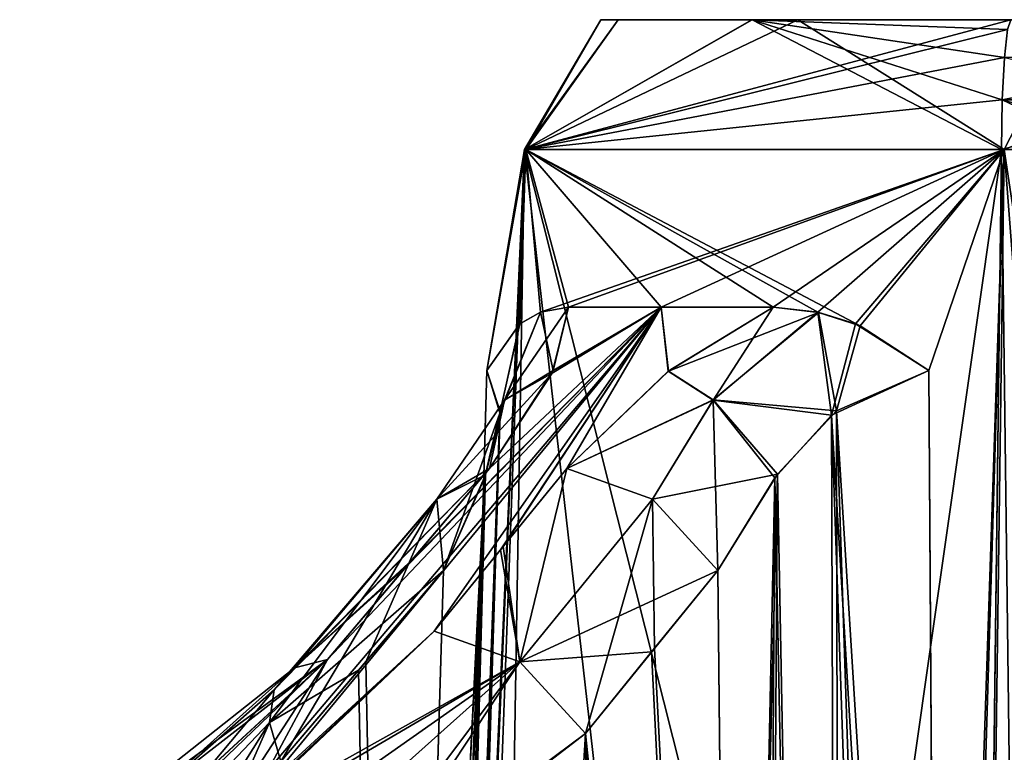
# Model space of a CAD drawing. Header units: inches. Extents: x -11.1 to 11.1, y -2.2 to 7.8.
# Tile 329 of 656: x -7.73 to -7.509, y 0.36 to 0.525. Entities that reach past the tile are written whole.
import ezdxf

# ---------------------------------------------------------------- set-up
doc = ezdxf.new("R2010")
doc.units = ezdxf.units.IN
doc.header["$LTSCALE"] = 93.866667
doc.header["$MEASUREMENT"] = 0
for name, color, linetype in [('10486', 7, 'CONTINUOUS'), ('10516', 7, 'CONTINUOUS'), ('10517', 7, 'CONTINUOUS'), ('10527', 7, 'CONTINUOUS'), ('10528', 7, 'CONTINUOUS'), ('3038', 7, 'CONTINUOUS'), ('3681', 7, 'CONTINUOUS'), ('4270', 7, 'CONTINUOUS'), ('4297', 7, 'CONTINUOUS'), ('6776', 7, 'CONTINUOUS'), ('6778', 7, 'CONTINUOUS'), ('6784', 7, 'CONTINUOUS'), ('6786', 7, 'CONTINUOUS'), ('6790', 7, 'CONTINUOUS'), ('6791', 7, 'CONTINUOUS'), ('6808', 7, 'CONTINUOUS'), ('6811', 7, 'CONTINUOUS'), ('6812', 7, 'CONTINUOUS'), ('6815', 7, 'CONTINUOUS'), ('7060', 7, 'CONTINUOUS'), ('7062', 7, 'CONTINUOUS'), ('7207', 7, 'CONTINUOUS'), ('7208', 7, 'CONTINUOUS'), ('7209', 7, 'CONTINUOUS'), ('7216', 7, 'CONTINUOUS'), ('7217', 7, 'CONTINUOUS'), ('7218', 7, 'CONTINUOUS'), ('7234', 7, 'CONTINUOUS'), ('7235', 7, 'CONTINUOUS'), ('7236', 7, 'CONTINUOUS'), ('7237', 7, 'CONTINUOUS'), ('7238', 7, 'CONTINUOUS'), ('7239', 7, 'CONTINUOUS')]:
    doc.layers.add(name, color=color, linetype=linetype)

msp = doc.modelspace()

# ---------------------------------------------------------------- linework, layer by layer
at = {"layer": '10486', "linetype": 'Continuous'}
for points in [[(-7.59943, 0.525, 1.77528), (-7.59552, 0.525, 1.83876), (-7.56548, 0.525, 1.72191), (-7.59943, 0.525, 1.77528)], [(-7.59943, 0.525, -1.77527), (-7.56547, 0.525, -1.7219), (-7.59552, 0.525, -1.83875), (-7.59943, 0.525, -1.77527)], [(-7.59552, 0.525, 1.83876), (-7.55515, 0.525, 1.88758), (-7.56548, 0.525, 1.72191), (-7.59552, 0.525, 1.83876)], [(-7.59552, 0.525, -1.83875), (-7.56547, 0.525, -1.7219), (-7.55517, 0.525, -1.88758), (-7.59552, 0.525, -1.83875)], [(-7.56548, 0.525, 1.72191), (-7.55515, 0.525, 1.88758), (-7.5073, 0.525, 1.6985), (-7.56548, 0.525, 1.72191)], [(-7.56547, 0.525, -1.7219), (-7.5073, 0.525, -1.6985), (-7.55517, 0.525, -1.88758), (-7.56547, 0.525, -1.7219)], [(-7.55517, 0.525, -1.88758), (-7.5073, 0.525, -1.6985), (-7.49386, 0.525, -1.90351), (-7.55517, 0.525, -1.88758)], [(-7.55515, 0.525, 1.88758), (-7.49385, 0.525, 1.90351), (-7.5073, 0.525, 1.6985), (-7.55515, 0.525, 1.88758)]]:
    msp.add_3dface(points, dxfattribs=at)
at = {"layer": '10516', "linetype": 'Continuous'}
for points in [[(-7.56547, 0.525, -1.7219), (-7.59943, 0.525, -1.77527), (-7.61658, 0.49579, -1.73754), (-7.56547, 0.525, -1.7219)], [(-7.56547, 0.525, -1.7219), (-7.61658, 0.49579, -1.73754), (-7.50943, 0.49579, -1.66859), (-7.56547, 0.525, -1.7219)], [(-7.59943, 0.525, -1.77527), (-7.59552, 0.525, -1.83875), (-7.61658, 0.49579, -1.73754), (-7.59943, 0.525, -1.77527)], [(-7.59552, 0.525, -1.83875), (-7.61628, 0.49579, -1.86495), (-7.61658, 0.49579, -1.73754), (-7.59552, 0.525, -1.83875)], [(-7.59552, 0.525, -1.83875), (-7.55517, 0.525, -1.88758), (-7.61628, 0.49579, -1.86495), (-7.59552, 0.525, -1.83875)], [(-7.55517, 0.525, -1.88758), (-7.50881, 0.49579, -1.9334), (-7.61628, 0.49579, -1.86495), (-7.55517, 0.525, -1.88758)], [(-7.5073, 0.525, -1.6985), (-7.56547, 0.525, -1.7219), (-7.5081, 0.52279, -1.68723), (-7.5073, 0.525, -1.6985)], [(-7.56547, 0.525, -1.7219), (-7.50943, 0.49579, -1.66859), (-7.50925, 0.50702, -1.67109), (-7.56547, 0.525, -1.7219)], [(-7.5081, 0.52279, -1.68723), (-7.56547, 0.525, -1.7219), (-7.50879, 0.51649, -1.67762), (-7.5081, 0.52279, -1.68723)], [(-7.50879, 0.51649, -1.67762), (-7.56547, 0.525, -1.7219), (-7.50925, 0.50702, -1.67109), (-7.50879, 0.51649, -1.67762)], [(-7.55517, 0.525, -1.88758), (-7.49386, 0.525, -1.90351), (-7.50881, 0.49579, -1.9334), (-7.55517, 0.525, -1.88758)], [(-7.49386, 0.525, -1.90351), (-7.43467, 0.525, -1.88022), (-7.50881, 0.49579, -1.9334), (-7.49386, 0.525, -1.90351)], [(-7.43467, 0.525, -1.88022), (-7.39322, 0.49579, -1.8798), (-7.50881, 0.49579, -1.9334), (-7.43467, 0.525, -1.88022)]]:
    msp.add_3dface(points, dxfattribs=at)
at = {"layer": '10517', "linetype": 'Continuous'}
for points in [[(-7.50879, 0.51649, -1.67762), (-7.50925, 0.50702, -1.67109), (-7.4616, 0.51649, -1.64781), (-7.50879, 0.51649, -1.67762)], [(-7.4616, 0.51649, -1.64781), (-7.50925, 0.50702, -1.67109), (-7.4673, 0.50702, -1.64458), (-7.4616, 0.51649, -1.64781)], [(-7.50943, 0.49579, -1.66859), (-7.48708, 0.49589, -1.66149), (-7.4673, 0.50702, -1.64458), (-7.50943, 0.49579, -1.66859)], [(-7.50925, 0.50702, -1.67109), (-7.50943, 0.49579, -1.66859), (-7.4673, 0.50702, -1.64458), (-7.50925, 0.50702, -1.67109)]]:
    msp.add_3dface(points, dxfattribs=at)
at = {"layer": '10527', "linetype": 'Continuous'}
for points in [[(-7.50879, 0.51649, 1.67762), (-7.4673, 0.50702, 1.64458), (-7.50925, 0.50702, 1.67109), (-7.50879, 0.51649, 1.67762)], [(-7.48581, 0.49589, 1.66069), (-7.50943, 0.49579, 1.66859), (-7.50925, 0.50702, 1.67109), (-7.48581, 0.49589, 1.66069)], [(-7.46948, 0.49579, 1.64335), (-7.48581, 0.49589, 1.66069), (-7.50925, 0.50702, 1.67109), (-7.46948, 0.49579, 1.64335)], [(-7.4673, 0.50702, 1.64458), (-7.46948, 0.49579, 1.64335), (-7.50925, 0.50702, 1.67109), (-7.4673, 0.50702, 1.64458)]]:
    msp.add_3dface(points, dxfattribs=at)
at = {"layer": '10528', "linetype": 'Continuous'}
for points in [[(-7.59943, 0.525, 1.77528), (-7.56548, 0.525, 1.72191), (-7.61658, 0.49579, 1.73754), (-7.59943, 0.525, 1.77528)], [(-7.59943, 0.525, 1.77528), (-7.61658, 0.49579, 1.73754), (-7.61628, 0.49579, 1.86495), (-7.59943, 0.525, 1.77528)], [(-7.56548, 0.525, 1.72191), (-7.5073, 0.525, 1.6985), (-7.61658, 0.49579, 1.73754), (-7.56548, 0.525, 1.72191)], [(-7.61658, 0.49579, 1.73754), (-7.5073, 0.525, 1.6985), (-7.5081, 0.52279, 1.68723), (-7.61658, 0.49579, 1.73754)], [(-7.55515, 0.525, 1.88758), (-7.59552, 0.525, 1.83876), (-7.61628, 0.49579, 1.86495), (-7.55515, 0.525, 1.88758)], [(-7.55515, 0.525, 1.88758), (-7.61628, 0.49579, 1.86495), (-7.50881, 0.49579, 1.9334), (-7.55515, 0.525, 1.88758)], [(-7.59552, 0.525, 1.83876), (-7.59943, 0.525, 1.77528), (-7.61628, 0.49579, 1.86495), (-7.59552, 0.525, 1.83876)], [(-7.49385, 0.525, 1.90351), (-7.55515, 0.525, 1.88758), (-7.50881, 0.49579, 1.9334), (-7.49385, 0.525, 1.90351)], [(-7.49385, 0.525, 1.90351), (-7.50881, 0.49579, 1.9334), (-7.39322, 0.49579, 1.8798), (-7.49385, 0.525, 1.90351)], [(-7.61658, 0.49579, 1.73754), (-7.5081, 0.52279, 1.68723), (-7.50879, 0.51649, 1.67762), (-7.61658, 0.49579, 1.73754)], [(-7.61658, 0.49579, 1.73754), (-7.50879, 0.51649, 1.67762), (-7.50925, 0.50702, 1.67109), (-7.61658, 0.49579, 1.73754)], [(-7.50943, 0.49579, 1.66859), (-7.61658, 0.49579, 1.73754), (-7.50925, 0.50702, 1.67109), (-7.50943, 0.49579, 1.66859)]]:
    msp.add_3dface(points, dxfattribs=at)
at = {"layer": '3038', "linetype": 'Continuous'}
for points in [[(-7.64778, -0.355, 1.84772), (-7.63704, 0.02464, 1.84854), (-7.61658, 0.49579, 1.73754), (-7.64778, -0.355, 1.84772)], [(-7.63075, -0.355, 1.71773), (-7.64778, -0.355, 1.84772), (-7.61658, 0.49579, 1.73754), (-7.63075, -0.355, 1.71773)], [(-7.63704, 0.02464, 1.84854), (-7.62506, 0.44614, 1.84916), (-7.61658, 0.49579, 1.73754), (-7.63704, 0.02464, 1.84854)], [(-7.51494, 0.05046, 1.65737), (-7.63075, -0.355, 1.71773), (-7.50943, 0.49579, 1.66859), (-7.51494, 0.05046, 1.65737)], [(-7.50943, 0.49579, 1.66859), (-7.63075, -0.355, 1.71773), (-7.61658, 0.49579, 1.73754), (-7.50943, 0.49579, 1.66859)], [(-7.62506, 0.44614, 1.84916), (-7.6176, 0.45667, 1.86468), (-7.61658, 0.49579, 1.73754), (-7.62506, 0.44614, 1.84916)], [(-7.6176, 0.45667, 1.86468), (-7.61299, 0.45925, 1.87241), (-7.61628, 0.49579, 1.86495), (-7.6176, 0.45667, 1.86468)], [(-7.61658, 0.49579, 1.73754), (-7.6176, 0.45667, 1.86468), (-7.61628, 0.49579, 1.86495), (-7.61658, 0.49579, 1.73754)], [(-7.55051, 0.45918, 1.92475), (-7.54119, 0.45619, 1.92823), (-7.61628, 0.49579, 1.86495), (-7.55051, 0.45918, 1.92475)], [(-7.61628, 0.49579, 1.86495), (-7.54119, 0.45619, 1.92823), (-7.50881, 0.49579, 1.9334), (-7.61628, 0.49579, 1.86495)], [(-7.5607, 0.46037, 1.92004), (-7.55051, 0.45918, 1.92475), (-7.61628, 0.49579, 1.86495), (-7.5607, 0.46037, 1.92004)], [(-7.5859, 0.46037, 1.90336), (-7.5607, 0.46037, 1.92004), (-7.61628, 0.49579, 1.86495), (-7.5859, 0.46037, 1.90336)], [(-7.60672, 0.46037, 1.88143), (-7.5859, 0.46037, 1.90336), (-7.61628, 0.49579, 1.86495), (-7.60672, 0.46037, 1.88143)], [(-7.61299, 0.45925, 1.87241), (-7.60672, 0.46037, 1.88143), (-7.61628, 0.49579, 1.86495), (-7.61299, 0.45925, 1.87241)], [(-7.54119, 0.45619, 1.92823), (-7.52574, 0.44614, 1.9325), (-7.50881, 0.49579, 1.9334), (-7.54119, 0.45619, 1.92823)], [(-7.50881, 0.49579, 1.9334), (-7.52574, 0.44614, 1.9325), (-7.52332, 0.06505, 1.94308), (-7.50881, 0.49579, 1.9334)], [(-7.52037, -0.355, 1.95463), (-7.50881, 0.49579, 1.9334), (-7.52332, 0.06505, 1.94308), (-7.52037, -0.355, 1.95463)], [(-7.44343, -0.355, 1.94528), (-7.50881, 0.49579, 1.9334), (-7.52037, -0.355, 1.95463), (-7.44343, -0.355, 1.94528)], [(-7.39322, 0.49579, 1.8798), (-7.50881, 0.49579, 1.9334), (-7.38091, -0.355, 1.90019), (-7.39322, 0.49579, 1.8798)], [(-7.38091, -0.355, 1.90019), (-7.50881, 0.49579, 1.9334), (-7.44343, -0.355, 1.94528), (-7.38091, -0.355, 1.90019)]]:
    msp.add_3dface(points, dxfattribs=at)
at = {"layer": '3681', "linetype": 'Continuous'}
for points in [[(-7.52019, -0.355, 1.64729), (-7.51494, 0.05046, 1.65737), (-7.48581, 0.49589, 1.66069), (-7.52019, -0.355, 1.64729)], [(-7.49876, -0.3552, 1.63918), (-7.52019, -0.355, 1.64729), (-7.48581, 0.49589, 1.66069), (-7.49876, -0.3552, 1.63918)], [(-7.50943, 0.49579, 1.66859), (-7.48581, 0.49589, 1.66069), (-7.51494, 0.05046, 1.65737), (-7.50943, 0.49579, 1.66859)]]:
    msp.add_3dface(points, dxfattribs=at)
at = {"layer": '4270', "linetype": 'Continuous'}
for points in [[(-7.63075, -0.355, -1.71773), (-7.61658, 0.49579, -1.73754), (-7.64778, -0.355, -1.84772), (-7.63075, -0.355, -1.71773)], [(-7.64778, -0.355, -1.84772), (-7.61658, 0.49579, -1.73754), (-7.6359, 0.06488, -1.84861), (-7.64778, -0.355, -1.84772)], [(-7.6359, 0.06488, -1.84861), (-7.61658, 0.49579, -1.73754), (-7.62506, 0.44614, -1.84916), (-7.6359, 0.06488, -1.84861)], [(-7.52019, -0.355, -1.64729), (-7.61658, 0.49579, -1.73754), (-7.63075, -0.355, -1.71773), (-7.52019, -0.355, -1.64729)], [(-7.61658, 0.49579, -1.73754), (-7.61628, 0.49579, -1.86495), (-7.62506, 0.44614, -1.84916), (-7.61658, 0.49579, -1.73754)], [(-7.62506, 0.44614, -1.84916), (-7.61628, 0.49579, -1.86495), (-7.61769, 0.4566, -1.86452), (-7.62506, 0.44614, -1.84916)], [(-7.61769, 0.4566, -1.86452), (-7.61628, 0.49579, -1.86495), (-7.613, 0.45925, -1.87239), (-7.61769, 0.4566, -1.86452)], [(-7.50943, 0.49579, -1.66859), (-7.61658, 0.49579, -1.73754), (-7.51443, 0.09077, -1.65838), (-7.50943, 0.49579, -1.66859)], [(-7.51443, 0.09077, -1.65838), (-7.61658, 0.49579, -1.73754), (-7.52019, -0.355, -1.64729), (-7.51443, 0.09077, -1.65838)], [(-7.61628, 0.49579, -1.86495), (-7.50881, 0.49579, -1.9334), (-7.613, 0.45925, -1.87239), (-7.61628, 0.49579, -1.86495)], [(-7.613, 0.45925, -1.87239), (-7.50881, 0.49579, -1.9334), (-7.60672, 0.46037, -1.88143), (-7.613, 0.45925, -1.87239)], [(-7.60672, 0.46037, -1.88143), (-7.50881, 0.49579, -1.9334), (-7.58591, 0.46037, -1.90335), (-7.60672, 0.46037, -1.88143)], [(-7.50881, 0.49579, -1.9334), (-7.5607, 0.46037, -1.92004), (-7.58591, 0.46037, -1.90335), (-7.50881, 0.49579, -1.9334)], [(-7.5507, 0.45924, -1.92467), (-7.5607, 0.46037, -1.92004), (-7.50881, 0.49579, -1.9334), (-7.5507, 0.45924, -1.92467)], [(-7.5422, 0.45662, -1.92789), (-7.5507, 0.45924, -1.92467), (-7.50881, 0.49579, -1.9334), (-7.5422, 0.45662, -1.92789)], [(-7.52574, 0.44614, -1.9325), (-7.5422, 0.45662, -1.92789), (-7.50881, 0.49579, -1.9334), (-7.52574, 0.44614, -1.9325)], [(-7.52305, 0.02585, -1.94416), (-7.52574, 0.44614, -1.9325), (-7.50881, 0.49579, -1.9334), (-7.52305, 0.02585, -1.94416)], [(-7.52037, -0.355, -1.95463), (-7.52305, 0.02585, -1.94416), (-7.50881, 0.49579, -1.9334), (-7.52037, -0.355, -1.95463)], [(-7.44343, -0.355, -1.94528), (-7.52037, -0.355, -1.95463), (-7.50881, 0.49579, -1.9334), (-7.44343, -0.355, -1.94528)], [(-7.39322, 0.49579, -1.8798), (-7.44343, -0.355, -1.94528), (-7.50881, 0.49579, -1.9334), (-7.39322, 0.49579, -1.8798)]]:
    msp.add_3dface(points, dxfattribs=at)
at = {"layer": '4297', "linetype": 'Continuous'}
for points in [[(-7.50943, 0.49579, -1.66859), (-7.51443, 0.09077, -1.65838), (-7.49876, -0.35526, -1.63918), (-7.50943, 0.49579, -1.66859)], [(-7.50943, 0.49579, -1.66859), (-7.49876, -0.35526, -1.63918), (-7.48708, 0.49589, -1.66149), (-7.50943, 0.49579, -1.66859)]]:
    msp.add_3dface(points, dxfattribs=at)
at = {"layer": '6776', "linetype": 'Continuous'}
for points in [[(-7.63476, 0.40122, -1.89903), (-7.65222, 0.38069, -1.91902), (-7.64549, 0.04076, -1.89714), (-7.63476, 0.40122, -1.89903)], [(-7.67129, 0.35828, -1.94082), (-7.64549, 0.04076, -1.89714), (-7.65222, 0.38069, -1.91902), (-7.67129, 0.35828, -1.94082)]]:
    msp.add_3dface(points, dxfattribs=at)
at = {"layer": '6778', "linetype": 'Continuous'}
for points in [[(-7.58802, 0.38291, -1.96915), (-7.57317, 0.40122, -1.95071), (-7.56908, 0.00588, -1.96194), (-7.58802, 0.38291, -1.96915)], [(-7.60287, 0.36459, -1.98759), (-7.58802, 0.38291, -1.96915), (-7.56908, 0.00588, -1.96194), (-7.60287, 0.36459, -1.98759)], [(-7.59408, -0.355, -2.00644), (-7.60287, 0.36459, -1.98759), (-7.56522, -0.355, -1.97205), (-7.59408, -0.355, -2.00644)], [(-7.56522, -0.355, -1.97205), (-7.60287, 0.36459, -1.98759), (-7.56908, 0.00588, -1.96194), (-7.56522, -0.355, -1.97205)]]:
    msp.add_3dface(points, dxfattribs=at)
at = {"layer": '6784', "linetype": 'Continuous'}
for points in [[(-7.57317, 0.40122, 1.95071), (-7.58739, 0.38368, 1.96837), (-7.56945, 0.04095, 1.96095), (-7.57317, 0.40122, 1.95071)], [(-7.60287, 0.36459, 1.98759), (-7.56945, 0.04095, 1.96095), (-7.58739, 0.38368, 1.96837), (-7.60287, 0.36459, 1.98759)], [(-7.59408, -0.355, 2.00644), (-7.56945, 0.04095, 1.96095), (-7.60287, 0.36459, 1.98759), (-7.59408, -0.355, 2.00644)]]:
    msp.add_3dface(points, dxfattribs=at)
at = {"layer": '6786', "linetype": 'Continuous'}
for points in [[(-7.65384, 0.37879, 1.92087), (-7.63476, 0.40122, 1.89903), (-7.64656, 0.00475, 1.89695), (-7.65384, 0.37879, 1.92087)], [(-7.67129, 0.35828, 1.94082), (-7.65384, 0.37879, 1.92087), (-7.64656, 0.00475, 1.89695), (-7.67129, 0.35828, 1.94082)]]:
    msp.add_3dface(points, dxfattribs=at)
at = {"layer": '6790', "linetype": 'Continuous'}
for points in [[(-7.68602, 0.34239, -2.01829), (-7.58591, 0.46037, -1.90335), (-7.63688, 0.38753, -1.98299), (-7.68602, 0.34239, -2.01829)], [(-7.58591, 0.46037, -1.90335), (-7.68602, 0.34239, -2.01829), (-7.66084, 0.38122, -1.97353), (-7.58591, 0.46037, -1.90335)], [(-7.64184, 0.40363, -1.95167), (-7.58591, 0.46037, -1.90335), (-7.66084, 0.38122, -1.97353), (-7.64184, 0.40363, -1.95167)], [(-7.62445, 0.42416, -1.93161), (-7.58591, 0.46037, -1.90335), (-7.64184, 0.40363, -1.95167), (-7.62445, 0.42416, -1.93161)], [(-7.63688, 0.38753, -1.98299), (-7.58591, 0.46037, -1.90335), (-7.62197, 0.40585, -1.9646), (-7.63688, 0.38753, -1.98299)], [(-7.61011, 0.44613, -1.90583), (-7.58591, 0.46037, -1.90335), (-7.62445, 0.42416, -1.93161), (-7.61011, 0.44613, -1.90583)], [(-7.62197, 0.40585, -1.9646), (-7.58591, 0.46037, -1.90335), (-7.60704, 0.42416, -1.94622), (-7.62197, 0.40585, -1.9646)], [(-7.60672, 0.46037, -1.88143), (-7.58591, 0.46037, -1.90335), (-7.61011, 0.44613, -1.90583), (-7.60672, 0.46037, -1.88143)], [(-7.60704, 0.42416, -1.94622), (-7.58591, 0.46037, -1.90335), (-7.5843, 0.446, -1.9277), (-7.60704, 0.42416, -1.94622)], [(-7.58591, 0.46037, -1.90335), (-7.5607, 0.46037, -1.92004), (-7.5843, 0.446, -1.9277), (-7.58591, 0.46037, -1.90335)], [(-7.68602, 0.34239, -2.01829), (-7.72997, 0.31481, -2.02591), (-7.66084, 0.38122, -1.97353), (-7.68602, 0.34239, -2.01829)], [(-7.66084, 0.38122, -1.97353), (-7.72997, 0.31481, -2.02591), (-7.69064, 0.35367, -1.99427), (-7.66084, 0.38122, -1.97353)]]:
    msp.add_3dface(points, dxfattribs=at)
at = {"layer": '6791', "linetype": 'Continuous'}
for points in [[(-7.5859, 0.46037, 1.90336), (-7.66084, 0.38122, 1.97353), (-7.67872, 0.34783, 2.01526), (-7.5859, 0.46037, 1.90336)], [(-7.63688, 0.38753, 1.98299), (-7.5859, 0.46037, 1.90336), (-7.67872, 0.34783, 2.01526), (-7.63688, 0.38753, 1.98299)], [(-7.66084, 0.38122, 1.97353), (-7.5859, 0.46037, 1.90336), (-7.64345, 0.40173, 1.95352), (-7.66084, 0.38122, 1.97353)], [(-7.64345, 0.40173, 1.95352), (-7.5859, 0.46037, 1.90336), (-7.62445, 0.42416, 1.93161), (-7.64345, 0.40173, 1.95352)], [(-7.62134, 0.40662, 1.96382), (-7.5859, 0.46037, 1.90336), (-7.63688, 0.38753, 1.98299), (-7.62134, 0.40662, 1.96382)], [(-7.62445, 0.42416, 1.93161), (-7.5859, 0.46037, 1.90336), (-7.61037, 0.44553, 1.90667), (-7.62445, 0.42416, 1.93161)], [(-7.60704, 0.42416, 1.94622), (-7.5859, 0.46037, 1.90336), (-7.62134, 0.40662, 1.96382), (-7.60704, 0.42416, 1.94622)], [(-7.5859, 0.46037, 1.90336), (-7.60672, 0.46037, 1.88143), (-7.61037, 0.44553, 1.90667), (-7.5859, 0.46037, 1.90336)], [(-7.58426, 0.44603, 1.92768), (-7.5859, 0.46037, 1.90336), (-7.60704, 0.42416, 1.94622), (-7.58426, 0.44603, 1.92768)], [(-7.5607, 0.46037, 1.92004), (-7.5859, 0.46037, 1.90336), (-7.58426, 0.44603, 1.92768), (-7.5607, 0.46037, 1.92004)], [(-7.66084, 0.38122, 1.97353), (-7.68992, 0.35421, 1.99399), (-7.67872, 0.34783, 2.01526), (-7.66084, 0.38122, 1.97353)]]:
    msp.add_3dface(points, dxfattribs=at)
at = {"layer": '6808', "linetype": 'Continuous'}
for points in [[(-7.62506, 0.44614, -1.84916), (-7.62208, 0.43687, -1.86998), (-7.6359, 0.06488, -1.84861), (-7.62506, 0.44614, -1.84916)], [(-7.64778, -0.355, -1.84772), (-7.6359, 0.06488, -1.84861), (-7.62208, 0.43687, -1.86998), (-7.64778, -0.355, -1.84772)], [(-7.64642, -0.3553, -1.87252), (-7.64778, -0.355, -1.84772), (-7.62208, 0.43687, -1.86998), (-7.64642, -0.3553, -1.87252)], [(-7.62533, 0.42273, -1.88384), (-7.64642, -0.3553, -1.87252), (-7.62208, 0.43687, -1.86998), (-7.62533, 0.42273, -1.88384)], [(-7.64549, 0.04076, -1.89714), (-7.65715, -0.355, -1.89491), (-7.62533, 0.42273, -1.88384), (-7.64549, 0.04076, -1.89714)], [(-7.65715, -0.355, -1.89491), (-7.64642, -0.3553, -1.87252), (-7.62533, 0.42273, -1.88384), (-7.65715, -0.355, -1.89491)], [(-7.63476, 0.40122, -1.89903), (-7.64549, 0.04076, -1.89714), (-7.62533, 0.42273, -1.88384), (-7.63476, 0.40122, -1.89903)]]:
    msp.add_3dface(points, dxfattribs=at)
at = {"layer": '6811', "linetype": 'Continuous'}
for points in [[(-7.52574, 0.44614, -1.9325), (-7.52305, 0.02585, -1.94416), (-7.5476, 0.43614, -1.93341), (-7.52574, 0.44614, -1.9325)], [(-7.5476, 0.43614, -1.93341), (-7.54503, -0.35525, -1.95759), (-7.56038, 0.42202, -1.93913), (-7.5476, 0.43614, -1.93341)], [(-7.52037, -0.355, -1.95463), (-7.5476, 0.43614, -1.93341), (-7.52305, 0.02585, -1.94416), (-7.52037, -0.355, -1.95463)], [(-7.52037, -0.355, -1.95463), (-7.54503, -0.35525, -1.95759), (-7.5476, 0.43614, -1.93341), (-7.52037, -0.355, -1.95463)], [(-7.56908, 0.00588, -1.96194), (-7.57317, 0.40122, -1.95071), (-7.56038, 0.42202, -1.93913), (-7.56908, 0.00588, -1.96194)], [(-7.56522, -0.355, -1.97205), (-7.56908, 0.00588, -1.96194), (-7.56038, 0.42202, -1.93913), (-7.56522, -0.355, -1.97205)], [(-7.54503, -0.35525, -1.95759), (-7.56522, -0.355, -1.97205), (-7.56038, 0.42202, -1.93913), (-7.54503, -0.35525, -1.95759)]]:
    msp.add_3dface(points, dxfattribs=at)
at = {"layer": '6812', "linetype": 'Continuous'}
for points in [[(-7.52332, 0.06505, 1.94308), (-7.52574, 0.44614, 1.9325), (-7.54649, 0.4371, 1.93311), (-7.52332, 0.06505, 1.94308)], [(-7.55977, 0.42282, 1.93875), (-7.54503, -0.3553, 1.9576), (-7.54649, 0.4371, 1.93311), (-7.55977, 0.42282, 1.93875)], [(-7.52037, -0.355, 1.95463), (-7.52332, 0.06505, 1.94308), (-7.54649, 0.4371, 1.93311), (-7.52037, -0.355, 1.95463)], [(-7.54503, -0.3553, 1.9576), (-7.52037, -0.355, 1.95463), (-7.54649, 0.4371, 1.93311), (-7.54503, -0.3553, 1.9576)], [(-7.57317, 0.40122, 1.95071), (-7.56945, 0.04095, 1.96095), (-7.55977, 0.42282, 1.93875), (-7.57317, 0.40122, 1.95071)], [(-7.56945, 0.04095, 1.96095), (-7.56522, -0.355, 1.97205), (-7.55977, 0.42282, 1.93875), (-7.56945, 0.04095, 1.96095)], [(-7.56522, -0.355, 1.97205), (-7.54503, -0.3553, 1.9576), (-7.55977, 0.42282, 1.93875), (-7.56522, -0.355, 1.97205)]]:
    msp.add_3dface(points, dxfattribs=at)
at = {"layer": '6815', "linetype": 'Continuous'}
for points in [[(-7.62506, 0.44614, 1.84916), (-7.63704, 0.02464, 1.84854), (-7.6221, 0.43663, 1.87027), (-7.62506, 0.44614, 1.84916)], [(-7.64778, -0.355, 1.84772), (-7.6221, 0.43663, 1.87027), (-7.63704, 0.02464, 1.84854), (-7.64778, -0.355, 1.84772)], [(-7.64778, -0.355, 1.84772), (-7.64642, -0.35525, 1.87252), (-7.6221, 0.43663, 1.87027), (-7.64778, -0.355, 1.84772)], [(-7.6221, 0.43663, 1.87027), (-7.64642, -0.35525, 1.87252), (-7.62559, 0.42195, 1.88448), (-7.6221, 0.43663, 1.87027)], [(-7.65715, -0.355, 1.89491), (-7.64656, 0.00475, 1.89695), (-7.62559, 0.42195, 1.88448), (-7.65715, -0.355, 1.89491)], [(-7.64642, -0.35525, 1.87252), (-7.65715, -0.355, 1.89491), (-7.62559, 0.42195, 1.88448), (-7.64642, -0.35525, 1.87252)], [(-7.64656, 0.00475, 1.89695), (-7.63476, 0.40122, 1.89903), (-7.62559, 0.42195, 1.88448), (-7.64656, 0.00475, 1.89695)]]:
    msp.add_3dface(points, dxfattribs=at)
at = {"layer": '7060', "linetype": 'Continuous'}
for points in [[(-7.6633, 0.31953, -2.03232), (-7.60287, 0.36459, -1.98759), (-7.64558, -0.35439, -2.04593), (-7.6633, 0.31953, -2.03232)], [(-7.60287, 0.36459, -1.98759), (-7.59408, -0.355, -2.00644), (-7.64558, -0.35439, -2.04593), (-7.60287, 0.36459, -1.98759)]]:
    msp.add_3dface(points, dxfattribs=at)
at = {"layer": '7062', "linetype": 'Continuous'}
msp.add_3dface([(-7.59408, -0.355, 2.00644), (-7.60287, 0.36459, 1.98759), (-7.65439, 0.32497, 2.02838), (-7.59408, -0.355, 2.00644)], dxfattribs=at)
at = {"layer": '7207', "linetype": 'Continuous'}
for points in [[(-7.613, 0.45925, -1.87239), (-7.60672, 0.46037, -1.88143), (-7.61011, 0.44613, -1.90583), (-7.613, 0.45925, -1.87239)], [(-7.61769, 0.4566, -1.86452), (-7.613, 0.45925, -1.87239), (-7.62208, 0.43687, -1.86998), (-7.61769, 0.4566, -1.86452)], [(-7.62208, 0.43687, -1.86998), (-7.613, 0.45925, -1.87239), (-7.62104, 0.43952, -1.89769), (-7.62208, 0.43687, -1.86998)], [(-7.613, 0.45925, -1.87239), (-7.61011, 0.44613, -1.90583), (-7.62104, 0.43952, -1.89769), (-7.613, 0.45925, -1.87239)], [(-7.62506, 0.44614, -1.84916), (-7.61769, 0.4566, -1.86452), (-7.62208, 0.43687, -1.86998), (-7.62506, 0.44614, -1.84916)], [(-7.61011, 0.44613, -1.90583), (-7.62445, 0.42416, -1.93161), (-7.62104, 0.43952, -1.89769), (-7.61011, 0.44613, -1.90583)], [(-7.62445, 0.42416, -1.93161), (-7.63627, 0.41727, -1.9142), (-7.62104, 0.43952, -1.89769), (-7.62445, 0.42416, -1.93161)], [(-7.63627, 0.41727, -1.9142), (-7.62533, 0.42273, -1.88384), (-7.62104, 0.43952, -1.89769), (-7.63627, 0.41727, -1.9142)], [(-7.62533, 0.42273, -1.88384), (-7.62208, 0.43687, -1.86998), (-7.62104, 0.43952, -1.89769), (-7.62533, 0.42273, -1.88384)], [(-7.63476, 0.40122, -1.89903), (-7.62533, 0.42273, -1.88384), (-7.63627, 0.41727, -1.9142), (-7.63476, 0.40122, -1.89903)]]:
    msp.add_3dface(points, dxfattribs=at)
at = {"layer": '7208', "linetype": 'Continuous'}
for points in [[(-7.63627, 0.41727, -1.9142), (-7.62445, 0.42416, -1.93161), (-7.67278, 0.37439, -1.95607), (-7.63627, 0.41727, -1.9142)], [(-7.67278, 0.37439, -1.95607), (-7.62445, 0.42416, -1.93161), (-7.66822, 0.37936, -1.96516), (-7.67278, 0.37439, -1.95607)], [(-7.62445, 0.42416, -1.93161), (-7.64184, 0.40363, -1.95167), (-7.66822, 0.37936, -1.96516), (-7.62445, 0.42416, -1.93161)], [(-7.67129, 0.35828, -1.94082), (-7.63627, 0.41727, -1.9142), (-7.67385, 0.36701, -1.94756), (-7.67129, 0.35828, -1.94082)], [(-7.67385, 0.36701, -1.94756), (-7.63627, 0.41727, -1.9142), (-7.67278, 0.37439, -1.95607), (-7.67385, 0.36701, -1.94756)], [(-7.67129, 0.35828, -1.94082), (-7.65222, 0.38069, -1.91902), (-7.63627, 0.41727, -1.9142), (-7.67129, 0.35828, -1.94082)], [(-7.65222, 0.38069, -1.91902), (-7.63476, 0.40122, -1.89903), (-7.63627, 0.41727, -1.9142), (-7.65222, 0.38069, -1.91902)], [(-7.64184, 0.40363, -1.95167), (-7.66084, 0.38122, -1.97353), (-7.66822, 0.37936, -1.96516), (-7.64184, 0.40363, -1.95167)]]:
    msp.add_3dface(points, dxfattribs=at)
at = {"layer": '7209', "linetype": 'Continuous'}
for points in [[(-7.66084, 0.38122, -1.97353), (-7.69064, 0.35367, -1.99427), (-7.725, 0.33441, -1.98519), (-7.66084, 0.38122, -1.97353)], [(-7.66822, 0.37936, -1.96516), (-7.66084, 0.38122, -1.97353), (-7.725, 0.33441, -1.98519), (-7.66822, 0.37936, -1.96516)], [(-7.72257, 0.33052, -1.97132), (-7.66822, 0.37936, -1.96516), (-7.725, 0.33441, -1.98519), (-7.72257, 0.33052, -1.97132)], [(-7.67278, 0.37439, -1.95607), (-7.66822, 0.37936, -1.96516), (-7.72257, 0.33052, -1.97132), (-7.67278, 0.37439, -1.95607)], [(-7.71721, 0.3214, -1.96127), (-7.67278, 0.37439, -1.95607), (-7.72257, 0.33052, -1.97132), (-7.71721, 0.3214, -1.96127)], [(-7.67385, 0.36701, -1.94756), (-7.67278, 0.37439, -1.95607), (-7.71721, 0.3214, -1.96127), (-7.67385, 0.36701, -1.94756)], [(-7.71018, 0.3092, -1.95739), (-7.67385, 0.36701, -1.94756), (-7.71721, 0.3214, -1.96127), (-7.71018, 0.3092, -1.95739)], [(-7.71018, 0.3092, -1.95739), (-7.68981, 0.33081, -1.95374), (-7.67385, 0.36701, -1.94756), (-7.71018, 0.3092, -1.95739)], [(-7.68981, 0.33081, -1.95374), (-7.67129, 0.35828, -1.94082), (-7.67385, 0.36701, -1.94756), (-7.68981, 0.33081, -1.95374)]]:
    msp.add_3dface(points, dxfattribs=at)
at = {"layer": '7216', "linetype": 'Continuous'}
for points in [[(-7.72392, 0.33214, 1.99957), (-7.66084, 0.38122, 1.97353), (-7.725, 0.33441, 1.98519), (-7.72392, 0.33214, 1.99957)], [(-7.725, 0.33441, 1.98519), (-7.66084, 0.38122, 1.97353), (-7.66822, 0.37936, 1.96516), (-7.725, 0.33441, 1.98519)], [(-7.72392, 0.33214, 1.99957), (-7.68992, 0.35421, 1.99399), (-7.66084, 0.38122, 1.97353), (-7.72392, 0.33214, 1.99957)], [(-7.72257, 0.33052, 1.97132), (-7.725, 0.33441, 1.98519), (-7.66822, 0.37936, 1.96516), (-7.72257, 0.33052, 1.97132)], [(-7.67278, 0.37439, 1.95607), (-7.72257, 0.33052, 1.97132), (-7.66822, 0.37936, 1.96516), (-7.67278, 0.37439, 1.95607)], [(-7.71721, 0.3214, 1.96127), (-7.72257, 0.33052, 1.97132), (-7.67278, 0.37439, 1.95607), (-7.71721, 0.3214, 1.96127)], [(-7.67385, 0.36701, 1.94756), (-7.71721, 0.3214, 1.96127), (-7.67278, 0.37439, 1.95607), (-7.67385, 0.36701, 1.94756)], [(-7.67129, 0.35828, 1.94082), (-7.71721, 0.3214, 1.96127), (-7.67385, 0.36701, 1.94756), (-7.67129, 0.35828, 1.94082)]]:
    msp.add_3dface(points, dxfattribs=at)
at = {"layer": '7217', "linetype": 'Continuous'}
for points in [[(-7.62445, 0.42416, 1.93161), (-7.66822, 0.37936, 1.96516), (-7.64345, 0.40173, 1.95352), (-7.62445, 0.42416, 1.93161)], [(-7.66822, 0.37936, 1.96516), (-7.62445, 0.42416, 1.93161), (-7.63627, 0.41727, 1.9142), (-7.66822, 0.37936, 1.96516)], [(-7.63476, 0.40122, 1.89903), (-7.67385, 0.36701, 1.94756), (-7.63627, 0.41727, 1.9142), (-7.63476, 0.40122, 1.89903)], [(-7.67385, 0.36701, 1.94756), (-7.67278, 0.37439, 1.95607), (-7.63627, 0.41727, 1.9142), (-7.67385, 0.36701, 1.94756)], [(-7.67278, 0.37439, 1.95607), (-7.66822, 0.37936, 1.96516), (-7.63627, 0.41727, 1.9142), (-7.67278, 0.37439, 1.95607)], [(-7.63476, 0.40122, 1.89903), (-7.65384, 0.37879, 1.92087), (-7.67385, 0.36701, 1.94756), (-7.63476, 0.40122, 1.89903)], [(-7.66084, 0.38122, 1.97353), (-7.64345, 0.40173, 1.95352), (-7.66822, 0.37936, 1.96516), (-7.66084, 0.38122, 1.97353)], [(-7.65384, 0.37879, 1.92087), (-7.67129, 0.35828, 1.94082), (-7.67385, 0.36701, 1.94756), (-7.65384, 0.37879, 1.92087)]]:
    msp.add_3dface(points, dxfattribs=at)
at = {"layer": '7218', "linetype": 'Continuous'}
for points in [[(-7.60672, 0.46037, 1.88143), (-7.61299, 0.45925, 1.87241), (-7.62104, 0.43951, 1.8977), (-7.60672, 0.46037, 1.88143)], [(-7.61037, 0.44553, 1.90667), (-7.60672, 0.46037, 1.88143), (-7.62104, 0.43951, 1.8977), (-7.61037, 0.44553, 1.90667)], [(-7.61299, 0.45925, 1.87241), (-7.6176, 0.45667, 1.86468), (-7.6221, 0.43663, 1.87027), (-7.61299, 0.45925, 1.87241)], [(-7.61299, 0.45925, 1.87241), (-7.6221, 0.43663, 1.87027), (-7.62104, 0.43951, 1.8977), (-7.61299, 0.45925, 1.87241)], [(-7.6176, 0.45667, 1.86468), (-7.62506, 0.44614, 1.84916), (-7.6221, 0.43663, 1.87027), (-7.6176, 0.45667, 1.86468)], [(-7.62445, 0.42416, 1.93161), (-7.61037, 0.44553, 1.90667), (-7.63627, 0.41727, 1.9142), (-7.62445, 0.42416, 1.93161)], [(-7.63627, 0.41727, 1.9142), (-7.61037, 0.44553, 1.90667), (-7.62104, 0.43951, 1.8977), (-7.63627, 0.41727, 1.9142)], [(-7.63476, 0.40122, 1.89903), (-7.63627, 0.41727, 1.9142), (-7.62104, 0.43951, 1.8977), (-7.63476, 0.40122, 1.89903)], [(-7.62559, 0.42195, 1.88448), (-7.63476, 0.40122, 1.89903), (-7.62104, 0.43951, 1.8977), (-7.62559, 0.42195, 1.88448)], [(-7.6221, 0.43663, 1.87027), (-7.62559, 0.42195, 1.88448), (-7.62104, 0.43951, 1.8977), (-7.6221, 0.43663, 1.87027)]]:
    msp.add_3dface(points, dxfattribs=at)
at = {"layer": '7234', "linetype": 'Continuous'}
for points in [[(-7.68602, 0.34239, -2.01829), (-7.63688, 0.38753, -1.98299), (-7.61761, 0.38069, -1.99171), (-7.68602, 0.34239, -2.01829)], [(-7.72997, 0.31481, -2.02591), (-7.68602, 0.34239, -2.01829), (-7.61761, 0.38069, -1.99171), (-7.72997, 0.31481, -2.02591)], [(-7.72456, 0.30548, -2.03823), (-7.72997, 0.31481, -2.02591), (-7.61761, 0.38069, -1.99171), (-7.72456, 0.30548, -2.03823)], [(-7.71684, 0.29187, -2.04306), (-7.72456, 0.30548, -2.03823), (-7.61761, 0.38069, -1.99171), (-7.71684, 0.29187, -2.04306)], [(-7.6633, 0.31953, -2.03232), (-7.71684, 0.29187, -2.04306), (-7.61761, 0.38069, -1.99171), (-7.6633, 0.31953, -2.03232)], [(-7.60287, 0.36459, -1.98759), (-7.6633, 0.31953, -2.03232), (-7.61761, 0.38069, -1.99171), (-7.60287, 0.36459, -1.98759)]]:
    msp.add_3dface(points, dxfattribs=at)
at = {"layer": '7235', "linetype": 'Continuous'}
for points in [[(-7.60704, 0.42416, -1.94622), (-7.61761, 0.38069, -1.99171), (-7.62197, 0.40585, -1.9646), (-7.60704, 0.42416, -1.94622)], [(-7.61761, 0.38069, -1.99171), (-7.60704, 0.42416, -1.94622), (-7.58784, 0.41727, -1.95484), (-7.61761, 0.38069, -1.99171)], [(-7.57317, 0.40122, -1.95071), (-7.61761, 0.38069, -1.99171), (-7.58784, 0.41727, -1.95484), (-7.57317, 0.40122, -1.95071)], [(-7.63688, 0.38753, -1.98299), (-7.62197, 0.40585, -1.9646), (-7.61761, 0.38069, -1.99171), (-7.63688, 0.38753, -1.98299)], [(-7.57317, 0.40122, -1.95071), (-7.58802, 0.38291, -1.96915), (-7.61761, 0.38069, -1.99171), (-7.57317, 0.40122, -1.95071)], [(-7.58802, 0.38291, -1.96915), (-7.60287, 0.36459, -1.98759), (-7.61761, 0.38069, -1.99171), (-7.58802, 0.38291, -1.96915)]]:
    msp.add_3dface(points, dxfattribs=at)
at = {"layer": '7236', "linetype": 'Continuous'}
for points in [[(-7.5843, 0.446, -1.9277), (-7.5607, 0.46037, -1.92004), (-7.57423, 0.43952, -1.93697), (-7.5843, 0.446, -1.9277)], [(-7.5607, 0.46037, -1.92004), (-7.5507, 0.45924, -1.92467), (-7.57423, 0.43952, -1.93697), (-7.5607, 0.46037, -1.92004)], [(-7.5507, 0.45924, -1.92467), (-7.5476, 0.43614, -1.93341), (-7.57423, 0.43952, -1.93697), (-7.5507, 0.45924, -1.92467)], [(-7.5507, 0.45924, -1.92467), (-7.5422, 0.45662, -1.92789), (-7.5476, 0.43614, -1.93341), (-7.5507, 0.45924, -1.92467)], [(-7.5422, 0.45662, -1.92789), (-7.52574, 0.44614, -1.9325), (-7.5476, 0.43614, -1.93341), (-7.5422, 0.45662, -1.92789)], [(-7.60704, 0.42416, -1.94622), (-7.5843, 0.446, -1.9277), (-7.57423, 0.43952, -1.93697), (-7.60704, 0.42416, -1.94622)], [(-7.58784, 0.41727, -1.95484), (-7.60704, 0.42416, -1.94622), (-7.57423, 0.43952, -1.93697), (-7.58784, 0.41727, -1.95484)], [(-7.57317, 0.40122, -1.95071), (-7.58784, 0.41727, -1.95484), (-7.57423, 0.43952, -1.93697), (-7.57317, 0.40122, -1.95071)], [(-7.56038, 0.42202, -1.93913), (-7.57317, 0.40122, -1.95071), (-7.57423, 0.43952, -1.93697), (-7.56038, 0.42202, -1.93913)], [(-7.5476, 0.43614, -1.93341), (-7.56038, 0.42202, -1.93913), (-7.57423, 0.43952, -1.93697), (-7.5476, 0.43614, -1.93341)]]:
    msp.add_3dface(points, dxfattribs=at)
at = {"layer": '7237', "linetype": 'Continuous'}
for points in [[(-7.55051, 0.45918, 1.92475), (-7.5607, 0.46037, 1.92004), (-7.58426, 0.44603, 1.92768), (-7.55051, 0.45918, 1.92475)], [(-7.55051, 0.45918, 1.92475), (-7.58426, 0.44603, 1.92768), (-7.57421, 0.43955, 1.93695), (-7.55051, 0.45918, 1.92475)], [(-7.54649, 0.4371, 1.93311), (-7.55051, 0.45918, 1.92475), (-7.57421, 0.43955, 1.93695), (-7.54649, 0.4371, 1.93311)], [(-7.54119, 0.45619, 1.92823), (-7.55051, 0.45918, 1.92475), (-7.54649, 0.4371, 1.93311), (-7.54119, 0.45619, 1.92823)], [(-7.52574, 0.44614, 1.9325), (-7.54119, 0.45619, 1.92823), (-7.54649, 0.4371, 1.93311), (-7.52574, 0.44614, 1.9325)], [(-7.58426, 0.44603, 1.92768), (-7.60704, 0.42416, 1.94622), (-7.57421, 0.43955, 1.93695), (-7.58426, 0.44603, 1.92768)], [(-7.60704, 0.42416, 1.94622), (-7.58784, 0.41727, 1.95484), (-7.57421, 0.43955, 1.93695), (-7.60704, 0.42416, 1.94622)], [(-7.58784, 0.41727, 1.95484), (-7.55977, 0.42282, 1.93875), (-7.57421, 0.43955, 1.93695), (-7.58784, 0.41727, 1.95484)], [(-7.55977, 0.42282, 1.93875), (-7.54649, 0.4371, 1.93311), (-7.57421, 0.43955, 1.93695), (-7.55977, 0.42282, 1.93875)], [(-7.57317, 0.40122, 1.95071), (-7.55977, 0.42282, 1.93875), (-7.58784, 0.41727, 1.95484), (-7.57317, 0.40122, 1.95071)]]:
    msp.add_3dface(points, dxfattribs=at)
at = {"layer": '7238', "linetype": 'Continuous'}
for points in [[(-7.60704, 0.42416, 1.94622), (-7.62134, 0.40662, 1.96382), (-7.61761, 0.38069, 1.99171), (-7.60704, 0.42416, 1.94622)], [(-7.58784, 0.41727, 1.95484), (-7.60704, 0.42416, 1.94622), (-7.61761, 0.38069, 1.99171), (-7.58784, 0.41727, 1.95484)], [(-7.60287, 0.36459, 1.98759), (-7.58784, 0.41727, 1.95484), (-7.61761, 0.38069, 1.99171), (-7.60287, 0.36459, 1.98759)], [(-7.60287, 0.36459, 1.98759), (-7.58739, 0.38368, 1.96837), (-7.58784, 0.41727, 1.95484), (-7.60287, 0.36459, 1.98759)], [(-7.58739, 0.38368, 1.96837), (-7.57317, 0.40122, 1.95071), (-7.58784, 0.41727, 1.95484), (-7.58739, 0.38368, 1.96837)], [(-7.62134, 0.40662, 1.96382), (-7.63688, 0.38753, 1.98299), (-7.61761, 0.38069, 1.99171), (-7.62134, 0.40662, 1.96382)]]:
    msp.add_3dface(points, dxfattribs=at)
at = {"layer": '7239', "linetype": 'Continuous'}
for points in [[(-7.63688, 0.38753, 1.98299), (-7.67872, 0.34783, 2.01526), (-7.72456, 0.30548, 2.03823), (-7.63688, 0.38753, 1.98299)], [(-7.61761, 0.38069, 1.99171), (-7.63688, 0.38753, 1.98299), (-7.72456, 0.30548, 2.03823), (-7.61761, 0.38069, 1.99171)], [(-7.71684, 0.29187, 2.04306), (-7.61761, 0.38069, 1.99171), (-7.72456, 0.30548, 2.03823), (-7.71684, 0.29187, 2.04306)], [(-7.71684, 0.29187, 2.04306), (-7.65439, 0.32497, 2.02838), (-7.61761, 0.38069, 1.99171), (-7.71684, 0.29187, 2.04306)], [(-7.65439, 0.32497, 2.02838), (-7.60287, 0.36459, 1.98759), (-7.61761, 0.38069, 1.99171), (-7.65439, 0.32497, 2.02838)]]:
    msp.add_3dface(points, dxfattribs=at)

doc.saveas('drawing.dxf')
